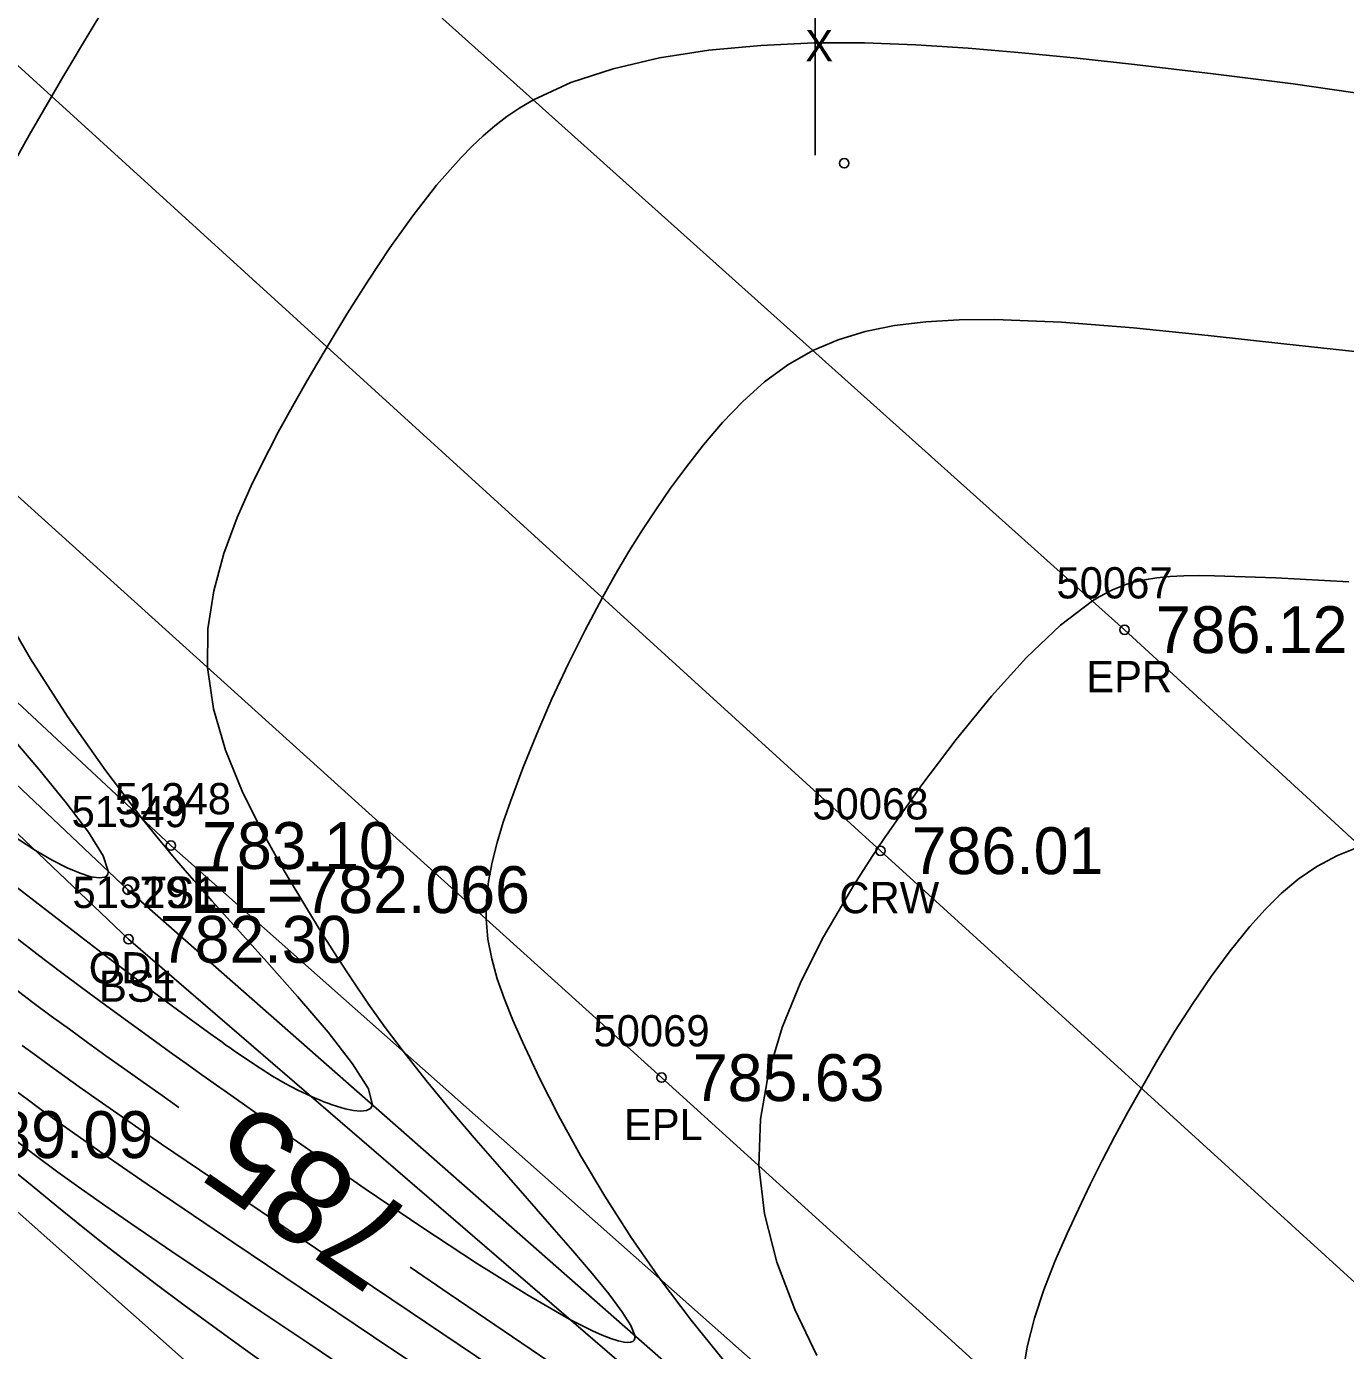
# Model space of a CAD drawing. Extents: x 1378535 to 1380697, y 997729 to 1000024.
# Drawn here: x 1379933.11 to 1379975.33, y 998691.19 to 998733.56 of the extents above; entities that cross this region are included whole.
import ezdxf

# ---------------------------------------------------------------- set-up
doc = ezdxf.new("R2010")
doc.units = 0
for name, color, linetype in [('RD_DTM_BkLn1', 7, 'Continuous'), ('RD_DTM_BkLn2', 7, 'Continuous'), ('RD_DTM_BkLn_txCode', 7, 'Continuous'), ('RD_DTM_Major1', 7, 'Continuous'), ('RD_DTM_Major1_Lbl', 7, 'Continuous'), ('RD_DTM_Minor1', 7, 'Continuous'), ('RD_EX_H2O', 7, 'Continuous'), ('RD_EX_H2O_txCode', 7, 'Continuous'), ('RD_EX_Misc', 7, 'Continuous'), ('RD_EX_Misc_txCode', 7, 'Continuous'), ('RD_EX_Road', 7, 'Continuous'), ('RD_EX_Road_txCode', 7, 'Continuous'), ('RD_EX_TX_H2O_ELEV', 7, 'Continuous'), ('RD_EX_TX_Misc_ELEV', 7, 'Continuous'), ('RD_EX_TX_Road_ELEV', 7, 'Continuous'), ('RD_HC_Survey_ELEV', 7, 'Continuous'), ('RD_HC_Survey_txCode', 7, 'Continuous'), ('RD_SMD_Locator', 7, 'Continuous')]:
    doc.layers.add(name, color=color, linetype=linetype)

msp = doc.modelspace()

# ---------------------------------------------------------------- linework, layer by layer
at = {"layer": 'RD_DTM_BkLn1'}
msp.add_lwpolyline([(1380004.092, 998667.469), (1379960.441, 998707.181), (1379917.6, 998746.178), (1379872.26, 998787.533), (1379830.053, 998826.06), (1379785.115, 998866.805), (1379748.988, 998899.861), (1379722.936, 998924.281)], dxfattribs=at)
at = {"layer": 'RD_DTM_BkLn2'}
for points in [[(1379737.292, 998874.883), (1379752.749, 998868.877), (1379772.794, 998857.625), (1379802.995, 998831.849), (1379848.378, 998790.114), (1379894.268, 998747.881), (1379937.731, 998707.347), (1379986.156, 998664.45), (1380033.629, 998623.704), (1380075.028, 998584.523), (1380116.989, 998546.354), (1380162.137, 998505.398), (1380208.594, 998461.82), (1380262.411, 998411.759)], [(1380321.815, 998326.615), (1380322.659, 998329.174), (1380322.261, 998332.77), (1380321.137, 998334.343), (1380320.107, 998334.637), (1380319.184, 998334.516), (1380315.041, 998338.979), (1380309.473, 998346.954), (1380304.757, 998357.874), (1380262.267, 998407.427), (1380207.067, 998458.846), (1380160.069, 998502.831), (1380114.551, 998544.043), (1380071.667, 998582.108), (1380029.128, 998620.782), (1379985.006, 998662.48), (1379936.375, 998704.347), (1379893.878, 998744.802), (1379846.871, 998787.948), (1379800.334, 998830.073), (1379753.878, 998865.5), (1379725.58, 998874.504)], [(1380252.918, 998398.067), (1380204.142, 998434.59), (1380151.218, 998475.61), (1380095.777, 998523.128), (1380059.674, 998564.774), (1380017.136, 998611.833), (1379979.819, 998653.892), (1379930.027, 998698.097), (1379888.044, 998739.788), (1379855.325, 998772.813)]]:
    msp.add_lwpolyline(points, dxfattribs=at)
at = {"layer": 'RD_DTM_Major1'}
for points in [[(1379975.724, 998723.141), (1379973.348, 998723.399), (1379970.931, 998723.67), (1379968.539, 998723.915), (1379966.239, 998724.098), (1379964.098, 998724.182), (1379962.956, 998724.171), (1379961.888, 998724.108), (1379960.889, 998723.985), (1379959.956, 998723.796), (1379959.088, 998723.534), (1379958.28, 998723.192), (1379957.473, 998722.73), (1379956.726, 998722.181), (1379956.033, 998721.561), (1379955.385, 998720.885), (1379954.775, 998720.167), (1379954.196, 998719.422), (1379953.725, 998718.778), (1379953.268, 998718.121), (1379952.824, 998717.447), (1379952.39, 998716.752), (1379951.963, 998716.032), (1379951.542, 998715.282), (1379950.987, 998714.235), (1379950.446, 998713.147), (1379949.928, 998712.037), (1379949.441, 998710.922), (1379948.994, 998709.823), (1379948.596, 998708.756), (1379948.369, 998708.091), (1379948.173, 998707.444), (1379948.014, 998706.813), (1379947.898, 998706.196), (1379947.832, 998705.588), (1379947.823, 998704.988), (1379947.879, 998704.355), (1379947.999, 998703.722), (1379948.176, 998703.081), (1379948.403, 998702.429), (1379948.673, 998701.758), (1379948.979, 998701.063), (1379949.526, 998699.906), (1379950.148, 998698.689), (1379950.844, 998697.423), (1379951.617, 998696.123), (1379952.467, 998694.801), (1379953.395, 998693.471), (1379954.387, 998692.159), (1379955.422, 998690.874)], [(1379937.985, 998698.967), (1379937.449, 998699.343), (1379936.839, 998699.774), (1379936.259, 998700.186), (1379935.651, 998700.62), (1379935.062, 998701.045), (1379934.483, 998701.466), (1379933.904, 998701.891), (1379933.317, 998702.327), (1379932.713, 998702.781)], [(1379950.123, 998690.637), (1379946.634, 998692.998), (1379945.389, 998693.85)]]:
    msp.add_lwpolyline(points, dxfattribs=at)
at = {"layer": 'RD_DTM_Minor1'}
for points in [[(1379935.493, 998733.962), (1379935.18, 998733.454), (1379934.87, 998732.94), (1379934.559, 998732.416), (1379934.243, 998731.879), (1379933.919, 998731.323), (1379933.195, 998730.074), (1379932.455, 998728.753)], [(1379976.143, 998731.361), (1379973.645, 998731.719), (1379971.093, 998732.042), (1379968.577, 998732.335), (1379966.742, 998732.538), (1379964.97, 998732.718), (1379963.251, 998732.865), (1379961.575, 998732.972), (1379959.934, 998733.029), (1379958.317, 998733.028), (1379956.611, 998732.953), (1379954.951, 998732.795), (1379953.365, 998732.548), (1379951.881, 998732.205), (1379950.528, 998731.761), (1379949.333, 998731.208), (1379948.896, 998730.95), (1379948.486, 998730.673), (1379948.098, 998730.376), (1379947.727, 998730.059), (1379947.369, 998729.723), (1379947.02, 998729.366), (1379946.235, 998728.474), (1379945.473, 998727.501), (1379944.739, 998726.471), (1379944.034, 998725.411), (1379943.364, 998724.347), (1379942.73, 998723.302), (1379942.402, 998722.75), (1379942.083, 998722.207), (1379941.773, 998721.666), (1379941.469, 998721.124), (1379941.169, 998720.574), (1379940.872, 998720.011), (1379940.342, 998718.951), (1379939.847, 998717.841), (1379939.422, 998716.687), (1379939.1, 998715.498), (1379938.914, 998714.282), (1379938.9, 998713.046), (1379939.095, 998711.722), (1379939.48, 998710.398), (1379940.012, 998709.084), (1379940.65, 998707.793), (1379941.353, 998706.538), (1379942.079, 998705.329), (1379942.567, 998704.54), (1379943.054, 998703.772), (1379943.549, 998703.018), (1379944.06, 998702.27), (1379944.594, 998701.522), (1379945.16, 998700.766), (1379945.902, 998699.825), (1379946.688, 998698.873), (1379947.5, 998697.92), (1379948.321, 998696.975), (1379949.136, 998696.048), (1379949.927, 998695.148), (1379950.599, 998694.377), (1379951.214, 998693.655), (1379951.745, 998693.004), (1379952.167, 998692.441), (1379952.454, 998691.989), (1379952.58, 998691.666), (1379952.581, 998691.583), (1379952.558, 998691.52), (1379952.511, 998691.476), (1379952.441, 998691.45), (1379952.35, 998691.443), (1379952.238, 998691.452), (1379952.043, 998691.494), (1379951.808, 998691.57), (1379951.535, 998691.677), (1379951.226, 998691.816), (1379950.881, 998691.986), (1379950.502, 998692.185), (1379949.124, 998692.98), (1379947.516, 998693.987), (1379945.762, 998695.138), (1379943.95, 998696.363), (1379942.164, 998697.594), (1379940.492, 998698.764), (1379940.007, 998699.105), (1379939.539, 998699.435), (1379939.086, 998699.756), (1379938.646, 998700.068), (1379938.217, 998700.374), (1379937.796, 998700.675), (1379937.126, 998701.157), (1379936.462, 998701.638), (1379935.794, 998702.125), (1379935.114, 998702.626), (1379934.411, 998703.15), (1379933.675, 998703.704), (1379931.925, 998705.041)], [(1379975.431, 998715.782), (1379973.093, 998715.913), (1379971.128, 998715.98), (1379970.62, 998715.984), (1379970.147, 998715.977), (1379969.705, 998715.955), (1379969.288, 998715.915), (1379968.892, 998715.851), (1379968.511, 998715.761), (1379968.296, 998715.695), (1379968.084, 998715.618), (1379967.872, 998715.529), (1379967.66, 998715.426), (1379967.445, 998715.309), (1379967.226, 998715.176), (1379966.205, 998714.401), (1379965.116, 998713.362), (1379963.99, 998712.123), (1379962.862, 998710.744), (1379961.764, 998709.289), (1379960.728, 998707.819), (1379960.665, 998707.725), (1379960.602, 998707.632), (1379960.539, 998707.539), (1379960.476, 998707.446), (1379960.414, 998707.354), (1379960.353, 998707.261), (1379960.196, 998707.024), (1379959.89, 998706.552), (1379959.74, 998706.318), (1379959.593, 998706.083), (1379959.448, 998705.849), (1379958.619, 998704.421), (1379957.892, 998702.982), (1379957.296, 998701.529), (1379956.855, 998700.065), (1379956.597, 998698.588), (1379956.547, 998697.099), (1379956.731, 998695.557), (1379957.126, 998694.02), (1379957.696, 998692.505), (1379958.402, 998691.03)], [(1379932.134, 998715.209), (1379933.234, 998713.322), (1379934.427, 998711.476), (1379935.647, 998709.742), (1379936.827, 998708.19), (1379937.012, 998707.958), (1379937.194, 998707.733), (1379937.374, 998707.512), (1379937.554, 998707.296), (1379937.733, 998707.082), (1379937.912, 998706.871), (1379938.19, 998706.547), (1379938.47, 998706.225), (1379938.754, 998705.903), (1379939.043, 998705.579), (1379939.337, 998705.251), (1379939.637, 998704.918), (1379940.715, 998703.724), (1379941.787, 998702.518), (1379942.761, 998701.374), (1379943.546, 998700.364), (1379944.052, 998699.563), (1379944.187, 998699.044), (1379944.119, 998698.93), (1379943.988, 998698.867), (1379943.803, 998698.848), (1379943.574, 998698.869), (1379943.312, 998698.923), (1379943.026, 998699.006), (1379942.893, 998699.05), (1379942.758, 998699.098), (1379942.621, 998699.15), (1379942.484, 998699.205), (1379942.347, 998699.263), (1379942.211, 998699.322), (1379941.795, 998699.521), (1379941.389, 998699.737), (1379940.987, 998699.97), (1379940.585, 998700.222), (1379940.178, 998700.49), (1379939.761, 998700.777), (1379939.629, 998700.87), (1379939.494, 998700.964), (1379939.358, 998701.061), (1379939.079, 998701.261), (1379938.936, 998701.364), (1379938.382, 998701.766), (1379937.784, 998702.206), (1379937.136, 998702.687), (1379936.433, 998703.216), (1379935.668, 998703.796), (1379934.837, 998704.432), (1379932.778, 998706.024)], [(1379932.516, 998710.954), (1379933.503, 998709.795), (1379934.384, 998708.715), (1379935.093, 998707.772), (1379935.563, 998707.021), (1379935.727, 998706.522), (1379935.723, 998706.48), (1379935.713, 998706.442), (1379935.697, 998706.41), (1379935.676, 998706.382), (1379935.649, 998706.358), (1379935.616, 998706.339), (1379935.433, 998706.309), (1379935.167, 998706.349), (1379934.825, 998706.459), (1379934.412, 998706.636), (1379933.933, 998706.879), (1379933.394, 998707.185), (1379931.51, 998708.419)], [(1379975.811, 998707.322), (1379975.072, 998707.033), (1379974.41, 998706.68), (1379973.811, 998706.27), (1379973.262, 998705.809), (1379972.75, 998705.304), (1379972.264, 998704.76), (1379971.634, 998703.982), (1379971.025, 998703.157), (1379970.436, 998702.295), (1379969.868, 998701.405), (1379969.32, 998700.498), (1379968.791, 998699.584), (1379968.361, 998698.813), (1379967.945, 998698.043), (1379967.542, 998697.272), (1379967.154, 998696.496), (1379966.778, 998695.716), (1379966.416, 998694.928), (1379966.027, 998694.033), (1379965.673, 998693.129), (1379965.369, 998692.221), (1379965.133, 998691.31), (1379964.983, 998690.4)], [(1379948.069, 998690.624), (1379944.797, 998692.82), (1379941.736, 998694.879), (1379939.068, 998696.682), (1379938.216, 998697.261), (1379937.433, 998697.796), (1379936.709, 998698.294), (1379936.034, 998698.761), (1379935.4, 998699.204), (1379934.796, 998699.63), (1379934.333, 998699.959), (1379933.879, 998700.286), (1379933.429, 998700.614), (1379932.976, 998700.947)], [(1379946.627, 998690.011), (1379944.214, 998691.631), (1379941.899, 998693.184), (1379939.747, 998694.631), (1379937.822, 998695.932), (1379936.974, 998696.51), (1379936.187, 998697.05), (1379935.454, 998697.558), (1379934.764, 998698.043), (1379934.108, 998698.51), (1379933.479, 998698.968), (1379933.127, 998699.228), (1379932.777, 998699.489)], [(1379978.136, 998667.258), (1379974.31, 998669.767), (1379970.108, 998672.531), (1379965.781, 998675.394), (1379961.578, 998678.196), (1379958.437, 998680.312), (1379955.515, 998682.296), (1379952.791, 998684.157), (1379950.244, 998685.902), (1379947.852, 998687.54), (1379945.594, 998689.079), (1379943.862, 998690.251), (1379942.208, 998691.365), (1379940.637, 998692.419), (1379939.155, 998693.416), (1379937.766, 998694.353), (1379936.477, 998695.233), (1379935.645, 998695.808), (1379934.857, 998696.362), (1379934.111, 998696.899), (1379933.401, 998697.425), (1379932.722, 998697.945)], [(1379976.008, 998666.932), (1379973.177, 998668.791), (1379970.073, 998670.83), (1379966.76, 998673.012), (1379963.303, 998675.3), (1379959.768, 998677.657), (1379956.107, 998680.121), (1379952.503, 998682.569), (1379949.03, 998684.951), (1379945.761, 998687.219), (1379942.767, 998689.322), (1379940.122, 998691.211), (1379939.105, 998691.949), (1379938.158, 998692.644), (1379937.274, 998693.303), (1379936.445, 998693.931), (1379935.663, 998694.535), (1379934.921, 998695.121), (1379934.078, 998695.802), (1379933.286, 998696.453), (1379932.552, 998697.059)]]:
    msp.add_lwpolyline(points, dxfattribs=at)
at = {"layer": 'RD_EX_H2O'}
msp.add_lwpolyline([(1379736.894, 998874.065), (1379751.828, 998867.642), (1379771.891, 998856.367), (1379801.405, 998830.336), (1379847.091, 998789.131), (1379893.404, 998746.574), (1379936.347, 998705.935), (1379983.745, 998664.271), (1380032.204, 998621.669), (1380073.465, 998582.905), (1380116.04, 998544.611), (1380160.954, 998503.902), (1380207.715, 998459.994), (1380261.249, 998409.341)], dxfattribs=at)
at = {"layer": 'RD_EX_Misc'}
msp.add_line((1379958.35, 998729.442), (1379958.35, 998739.442), dxfattribs=at)
at = {"layer": 'RD_EX_Road'}
for points in [[(1380011.635, 998674.458), (1379968.255, 998714.254), (1379924.811, 998753.181), (1379879.744, 998794.218), (1379836.831, 998833.73), (1379792.754, 998873.502), (1379756.459, 998907.126), (1379730.54, 998932.03)], [(1379997.465, 998660.003), (1379953.435, 998699.92), (1379910.65, 998738.557), (1379864.964, 998780.174), (1379823.134, 998818.796), (1379778.446, 998859.585), (1379742.74, 998892.973), (1379715.649, 998915.949)]]:
    msp.add_lwpolyline(points, dxfattribs=at)
at = {"layer": 'RD_SMD_Locator'}
for centre in [(1379959.281, 998729.18), (1379968.255, 998714.254), (1379937.731, 998707.347), (1379960.441, 998707.181), (1379936.347, 998705.935), (1379936.375, 998704.347), (1379953.435, 998699.92)]:
    msp.add_circle(centre, 0.15, dxfattribs=at)

# ---------------------------------------------------------------- texts
at = {"layer": 'RD_DTM_BkLn_txCode'}
for s, p in [('51348', (1379935.936, 998708.347)), ('51329', (1379934.58, 998705.347)), ('TS1', (1379936.77, 998705.347)), ('BS1', (1379935.43, 998702.347))]:
    msp.add_text(s, height=1, dxfattribs=at).set_placement(p)
at = {"layer": 'RD_DTM_Major1_Lbl'}
msp.add_text('785', height=3, rotation=145.355, dxfattribs=at).set_placement((1379945.74, 998695.418))
at = {"layer": 'RD_EX_H2O_txCode'}
for s, p in [('51349', (1379934.552, 998707.935)), ('ODL', (1379935.103, 998702.935))]:
    msp.add_text(s, height=1, dxfattribs=at).set_placement(p)
at = {"layer": 'RD_EX_Misc_txCode'}
msp.add_text('X', height=1, dxfattribs=at).set_placement((1379958.035, 998732.442))
at = {"layer": 'RD_EX_Road_txCode'}
for s, p in [('50067', (1379966.074, 998715.254)), ('EPR', (1379967.027, 998712.254)), ('50069', (1379951.254, 998700.92)), ('EPL', (1379952.23, 998697.92))]:
    msp.add_text(s, height=1, dxfattribs=at).set_placement(p)
at = {"layer": 'RD_EX_TX_H2O_ELEV'}
msp.add_text('EL=782.066', height=1.5, dxfattribs=at).set_placement((1379938.347, 998705.185))
at = {"layer": 'RD_EX_TX_Misc_ELEV'}
for s, p in [('783.10', (1379938.731, 998706.597)), ('782.30', (1379937.375, 998703.597)), ('789.09', (1379931.027, 998697.347))]:
    msp.add_text(s, height=1.5, dxfattribs=at).set_placement(p)
at = {"layer": 'RD_EX_TX_Road_ELEV'}
for s, p in [('786.12', (1379969.255, 998713.504)), ('785.63', (1379954.435, 998699.17))]:
    msp.add_text(s, height=1.5, dxfattribs=at).set_placement(p)
at = {"layer": 'RD_HC_Survey_ELEV'}
msp.add_text('786.01', height=1.5, dxfattribs=at).set_placement((1379961.441, 998706.431))
at = {"layer": 'RD_HC_Survey_txCode'}
for s, p in [('50068', (1379958.26, 998708.181)), ('CRW', (1379959.126, 998705.181))]:
    msp.add_text(s, height=1, dxfattribs=at).set_placement(p)

doc.saveas('drawing.dxf')
